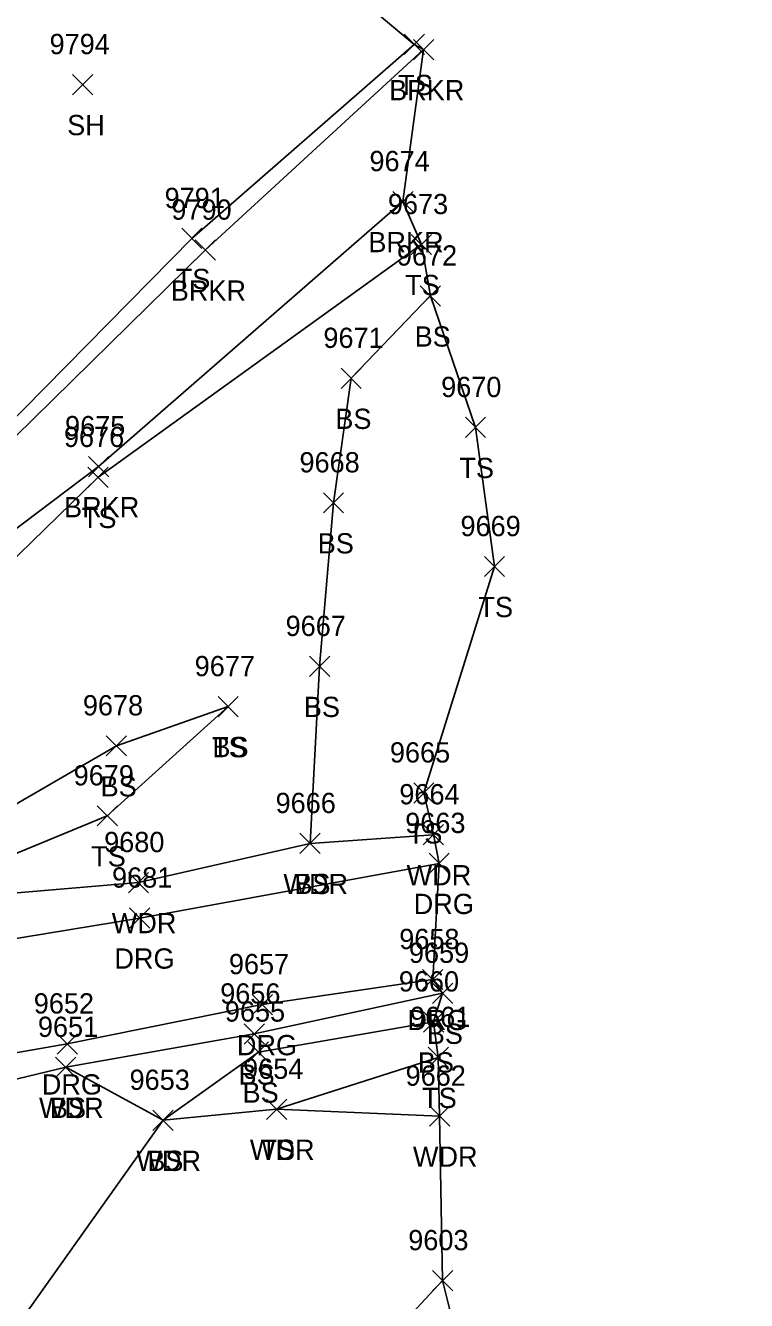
# Model space of a CAD drawing. Extents: x 1439173 to 1457902, y 641926 to 659889.
# Drawn here: x 1448298.7 to 1448369.9, y 646843 to 646968.8 of the extents above; entities that cross this region are included whole.
import ezdxf

# ---------------------------------------------------------------- set-up
doc = ezdxf.new("R2010")
doc.units = 0
for name, color, linetype in [('L_A', 7, 'Continuous'), ('L_I', 7, 'Continuous'), ('L_TIC', 7, 'Continuous'), ('LAWA', 7, 'Continuous'), ('LAWE', 7, 'Continuous'), ('LELB', 7, 'Continuous'), ('LSOGP', 7, 'Continuous'), ('R_A', 7, 'Continuous'), ('R_I', 7, 'Continuous'), ('R_TIC', 7, 'Continuous'), ('RDG', 7, 'Continuous')]:
    doc.layers.add(name, color=color, linetype=linetype)

msp = doc.modelspace()

# ---------------------------------------------------------------- linework, layer by layer
at = {"layer": 'L_TIC'}
for points in [[(1448336.1, 646965.96), (1448338.1, 646967.96)], [(1448338.1, 646965.96), (1448336.1, 646967.96)], [(1448337.02, 646965.45), (1448339.02, 646967.45)], [(1448339.02, 646965.45), (1448337.02, 646967.45)], [(1448303.34, 646962), (1448305.34, 646964)], [(1448305.34, 646962), (1448303.34, 646964)], [(1448334.97, 646950.45), (1448336.97, 646952.45)], [(1448336.97, 646950.45), (1448334.97, 646952.45)], [(1448314.13, 646946.81), (1448316.13, 646948.81)], [(1448316.13, 646946.81), (1448314.13, 646948.81)], [(1448315.46, 646945.66), (1448317.46, 646947.66)], [(1448317.46, 646945.66), (1448315.46, 646947.66)], [(1448336.79, 646946.21), (1448338.79, 646948.21)], [(1448338.79, 646946.21), (1448336.79, 646948.21)], [(1448337.68, 646941.13), (1448339.68, 646943.13)], [(1448339.68, 646941.13), (1448337.68, 646943.13)], [(1448329.86, 646933), (1448331.86, 646935)], [(1448331.86, 646933), (1448329.86, 646935)], [(1448342.14, 646928.15), (1448344.14, 646930.15)], [(1448344.14, 646928.15), (1448342.14, 646930.15)], [(1448304.92, 646924.28), (1448306.92, 646926.28)], [(1448306.92, 646924.28), (1448304.92, 646926.28)], [(1448304.86, 646923.22), (1448306.86, 646925.22)], [(1448306.86, 646923.22), (1448304.86, 646925.22)], [(1448328.12, 646920.71), (1448330.12, 646922.71)], [(1448330.12, 646920.71), (1448328.12, 646922.71)], [(1448344.02, 646914.42), (1448346.02, 646916.42)], [(1448346.02, 646914.42), (1448344.02, 646916.42)], [(1448326.75, 646904.56), (1448328.75, 646906.56)], [(1448328.75, 646904.56), (1448326.75, 646906.56)], [(1448317.72, 646900.59), (1448319.72, 646902.59)], [(1448319.72, 646900.59), (1448317.72, 646902.59)], [(1448317.72, 646900.59), (1448319.72, 646902.59)], [(1448319.72, 646900.59), (1448317.72, 646902.59)], [(1448306.68, 646896.72), (1448308.68, 646898.72)], [(1448308.68, 646896.72), (1448306.68, 646898.72)], [(1448337.04, 646892.07), (1448339.04, 646894.07)], [(1448339.04, 646892.07), (1448337.04, 646894.07)], [(1448305.78, 646889.81), (1448307.78, 646891.81)], [(1448307.78, 646889.81), (1448305.78, 646891.81)], [(1448337.97, 646887.94), (1448339.97, 646889.94)], [(1448339.97, 646887.94), (1448337.97, 646889.94)], [(1448325.81, 646887.08), (1448327.81, 646889.08)], [(1448327.81, 646887.08), (1448325.81, 646889.08)], [(1448325.81, 646887.08), (1448327.81, 646889.08)], [(1448327.81, 646887.08), (1448325.81, 646889.08)], [(1448308.86, 646883.22), (1448310.86, 646885.22)], [(1448310.86, 646883.22), (1448308.86, 646885.22)], [(1448338.89, 646872.29), (1448340.89, 646874.29)], [(1448340.89, 646872.29), (1448338.89, 646874.29)], [(1448338.01, 646869.46), (1448340.01, 646871.46)], [(1448340.01, 646869.46), (1448338.01, 646871.46)], [(1448320.3, 646868.27), (1448322.3, 646870.27)], [(1448322.3, 646868.27), (1448320.3, 646870.27)], [(1448320.7, 646866.49), (1448322.7, 646868.49)], [(1448322.7, 646866.49), (1448320.7, 646868.49)], [(1448338.46, 646865.96), (1448340.46, 646867.96)], [(1448340.46, 646865.96), (1448338.46, 646867.96)], [(1448301.67, 646864.98), (1448303.67, 646866.98)], [(1448303.67, 646864.98), (1448301.67, 646866.98)], [(1448301.67, 646864.98), (1448303.67, 646866.98)], [(1448303.67, 646864.98), (1448301.67, 646866.98)], [(1448322.5, 646860.84), (1448324.5, 646862.84)], [(1448324.5, 646860.84), (1448322.5, 646862.84)], [(1448322.5, 646860.84), (1448324.5, 646862.84)], [(1448324.5, 646860.84), (1448322.5, 646862.84)], [(1448338.6, 646860.16), (1448340.6, 646862.16)], [(1448340.6, 646860.16), (1448338.6, 646862.16)], [(1448311.29, 646859.75), (1448313.29, 646861.75)], [(1448313.29, 646859.75), (1448311.29, 646861.75)], [(1448311.29, 646859.75), (1448313.29, 646861.75)], [(1448313.29, 646859.75), (1448311.29, 646861.75)], [(1448338.89, 646843.92), (1448340.89, 646845.92)], [(1448340.89, 646843.92), (1448338.89, 646845.92)]]:
    msp.add_lwpolyline(points, dxfattribs=at)
at = {"layer": 'LAWA'}
for points in [[(1448338.97, 646888.94), (1448326.81, 646888.08), (1448309.86, 646884.22), (1448285.86, 646882.18), (1448248.12, 646876.52), (1448259.26, 646894.12), (1448268.61, 646904.47), (1448268.85, 646905.97), (1448280.67, 646916.91), (1448280.03, 646920.17), (1448272.14, 646922.96), (1448257.89, 646932.27), (1448266.26, 646942.51), (1448268.25, 646956.53), (1448252.74, 646964.45), (1448244.41, 646980.33)], [(1448339.89, 646844.92), (1448320.73, 646824.25), (1448303.84, 646805.93), (1448275.1, 646785.75), (1448268.14, 646799.62), (1448262.63, 646813.32), (1448252.89, 646851.23), (1448275.91, 646859.54), (1448302.67, 646865.98), (1448312.29, 646860.75), (1448323.5, 646861.84), (1448339.6, 646861.16)]]:
    msp.add_lwpolyline(points, dxfattribs=at)
at = {"layer": 'LAWE'}
msp.add_lwpolyline([(1448335.97, 646951.45), (1448305.92, 646925.28), (1448286.48, 646910.64), (1448268.85, 646905.97), (1448257.6, 646903.09), (1448241.38, 646900.74), (1448235.19, 646908.97), (1448234.4, 646912.57), (1448224.63, 646918.97), (1448223.68, 646925.66), (1448226.62, 646929.32), (1448237.86, 646923.23), (1448250.17, 646920.72), (1448256.6, 646920.23), (1448267.52, 646921.49), (1448280.67, 646916.91), (1448293.86, 646924.51), (1448316.46, 646946.66), (1448338.02, 646966.45)], dxfattribs=at)
at = {"layer": 'LELB'}
for points in [[(1448318.72, 646901.59), (1448306.78, 646890.81), (1448285.86, 646882.18), (1448254.29, 646874), (1448240.89, 646872.84), (1448231.87, 646877.99), (1448226.58, 646889.32), (1448218.83, 646925.91), (1448215.41, 646953.32), (1448215.77, 646983.84), (1448212.6, 647008.1), (1448207.65, 647036.99), (1448200.2, 647061.38), (1448194.24, 647087.53), (1448187.46, 647126.05), (1448180.2, 647177.73), (1448176.03, 647211.44), (1448169.68, 647241.35), (1448170.26, 647265.12), (1448159.72, 647304.88), (1448154.05, 647351.77), (1448157.7, 647368.86)], [(1448280.03, 646920.17), (1448294.38, 646926.77), (1448315.13, 646947.81), (1448337.1, 646966.96)], [(1448337.79, 646947.21), (1448305.86, 646924.22), (1448287.62, 646906.48), (1448268.61, 646904.47), (1448257.18, 646899.45), (1448240.93, 646898.12), (1448234.15, 646901.42), (1448228.62, 646907.58), (1448228.06, 646911.11), (1448226.89, 646916.28)], [(1448326.81, 646888.08), (1448327.75, 646905.56), (1448329.12, 646921.71), (1448330.86, 646934), (1448338.68, 646942.13)], [(1448338.04, 646893.07), (1448345.02, 646915.42), (1448343.14, 646929.15)], [(1448318.72, 646901.59), (1448307.68, 646897.72), (1448287.11, 646885.8), (1448248.12, 646876.52), (1448246.5, 646879.93), (1448243.89, 646888.14), (1448240.93, 646898.12), (1448241.38, 646900.74), (1448234.71, 646903.87), (1448232.12, 646906.84), (1448230, 646910.6), (1448232.34, 646912.21), (1448233.44, 646911.41), (1448234.4, 646912.57)], [(1448302.67, 646865.98), (1448321.3, 646869.27), (1448339.89, 646873.29)], [(1448284.59, 646772.18), (1448275.1, 646785.75), (1448283.73, 646808.28), (1448290.51, 646830.13), (1448312.29, 646860.75), (1448321.7, 646867.49), (1448339.01, 646870.46)], [(1448323.5, 646861.84), (1448339.46, 646866.96)]]:
    msp.add_lwpolyline(points, dxfattribs=at)
at = {"layer": 'LSOGP'}
msp.add_lwpolyline([(1448312.34, 646987.72), (1448337.1, 646966.96), (1448338.02, 646966.45), (1448335.98, 646951.46), (1448337.8, 646947.22), (1448338.69, 646942.13), (1448343.14, 646929.15), (1448345.02, 646915.43), (1448338.04, 646893.08), (1448338.98, 646888.95), (1448339.55, 646886.11), (1448338.92, 646874.65), (1448339.89, 646873.3), (1448339, 646870.46), (1448339.46, 646866.96), (1448339.6, 646861.17), (1448339.89, 646844.93), (1448345.9, 646820.85), (1448353.39, 646787.55), (1448356.65, 646775.35), (1448357.89, 646756.16), (1448369.9, 646720.52)], dxfattribs=at)
at = {"layer": 'R_TIC'}
for points in [[(1448338.55, 646885.11), (1448340.55, 646887.11)], [(1448340.55, 646885.11), (1448338.55, 646887.11)], [(1448308.99, 646879.72), (1448310.99, 646881.72)], [(1448310.99, 646879.72), (1448308.99, 646881.72)], [(1448337.92, 646873.65), (1448339.92, 646875.65)], [(1448339.92, 646873.65), (1448337.92, 646875.65)], [(1448321.09, 646871.17), (1448323.09, 646873.17)], [(1448323.09, 646871.17), (1448321.09, 646873.17)], [(1448301.83, 646867.29), (1448303.83, 646869.29)], [(1448303.83, 646867.29), (1448301.83, 646869.29)]]:
    msp.add_lwpolyline(points, dxfattribs=at)
at = {"layer": 'RDG'}
for points in [[(1448339.55, 646886.11), (1448309.99, 646880.72), (1448284.53, 646876.53), (1448254.16, 646871.98), (1448240.86, 646870.74), (1448229.99, 646876.71), (1448221.22, 646886.82)], [(1448226.34, 646853.04), (1448233.55, 646856.11), (1448248.99, 646858.29), (1448275.83, 646863.58), (1448302.83, 646868.29), (1448322.09, 646872.17), (1448338.92, 646874.65)]]:
    msp.add_lwpolyline(points, dxfattribs=at)

# ---------------------------------------------------------------- texts
at = {"layer": 'L_A'}
for s, p in [('BRKR', (1448334.61, 646961.45)), ('TS', (1448335.51, 646961.96)), ('SH', (1448302.82, 646958)), ('BRKR', (1448332.56, 646946.45)), ('TS', (1448313.54, 646942.81)), ('TS', (1448336.2, 646942.21)), ('BRKR', (1448313.05, 646941.66)), ('BS', (1448337.13, 646937.13)), ('BS', (1448329.3, 646929)), ('TS', (1448341.55, 646924.15)), ('BRKR', (1448302.51, 646920.28)), ('TS', (1448304.27, 646919.22)), ('BS', (1448327.56, 646916.71)), ('TS', (1448343.43, 646910.42)), ('BS', (1448326.19, 646900.56)), ('TS', (1448317.13, 646896.59)), ('BS', (1448317.16, 646896.59)), ('BS', (1448306.12, 646892.72)), ('TS', (1448336.45, 646888.07)), ('TS', (1448305.19, 646885.81)), ('WDR', (1448324.17, 646883.08)), ('BS', (1448325.25, 646883.08)), ('WDR', (1448336.34, 646883.94)), ('WDR', (1448307.22, 646879.22)), ('BS', (1448338.33, 646868.29)), ('BS', (1448337.45, 646865.46)), ('BS', (1448319.74, 646864.27)), ('BS', (1448320.14, 646862.49)), ('TS', (1448337.87, 646861.96)), ('WDR', (1448300.04, 646860.98)), ('BS', (1448301.11, 646860.98)), ('WDR', (1448320.86, 646856.84)), ('TS', (1448321.91, 646856.84)), ('WDR', (1448309.65, 646855.75)), ('BS', (1448310.73, 646855.75)), ('WDR', (1448336.96, 646856.16))]:
    msp.add_text(s, height=2, dxfattribs=at).set_placement(p)
at = {"layer": 'L_I'}
for s, p in [('9794', (1448301.08, 646966)), ('9674', (1448332.67, 646954.45)), ('9791', (1448312.44, 646950.81)), ('9790', (1448313.11, 646949.66)), ('9673', (1448334.49, 646950.21)), ('9672', (1448335.38, 646945.13)), ('9671', (1448328.12, 646937)), ('9670', (1448339.75, 646932.15)), ('9675', (1448302.61, 646928.28)), ('9676', (1448302.5, 646927.22)), ('9668', (1448325.76, 646924.71)), ('9669', (1448341.66, 646918.42)), ('9667', (1448324.39, 646908.56)), ('9677', (1448315.41, 646904.59)), ('9677', (1448315.41, 646904.59)), ('9678', (1448304.37, 646900.72)), ('9665', (1448334.69, 646896.07)), ('9679', (1448303.46, 646893.81)), ('9664', (1448335.62, 646891.94)), ('9666', (1448323.4, 646891.08)), ('9666', (1448323.4, 646891.08)), ('9680', (1448306.47, 646887.22)), ('9659', (1448336.57, 646876.29)), ('9660', (1448335.57, 646873.46)), ('9656', (1448317.93, 646872.27)), ('9655', (1448318.39, 646870.49)), ('9651', (1448299.93, 646868.98)), ('9651', (1448299.93, 646868.98)), ('9661', (1448336.68, 646869.96)), ('9654', (1448320.19, 646864.84)), ('9654', (1448320.19, 646864.84)), ('9662', (1448336.24, 646864.16)), ('9653', (1448308.98, 646863.75)), ('9653', (1448308.98, 646863.75)), ('9603', (1448336.5, 646847.92))]:
    msp.add_text(s, height=2, dxfattribs=at).set_placement(p)
at = {"layer": 'R_A'}
for p in [(1448337.04, 646881.11), (1448307.48, 646875.72), (1448336.41, 646869.65), (1448319.58, 646867.17), (1448300.31, 646863.29)]:
    msp.add_text('DRG', height=2, dxfattribs=at).set_placement(p)
at = {"layer": 'R_I'}
for s, p in [('9663', (1448336.2, 646889.11)), ('9681', (1448307.25, 646883.72)), ('9658', (1448335.61, 646877.65)), ('9657', (1448318.79, 646875.17)), ('9652', (1448299.52, 646871.29))]:
    msp.add_text(s, height=2, dxfattribs=at).set_placement(p)

doc.saveas('drawing.dxf')
